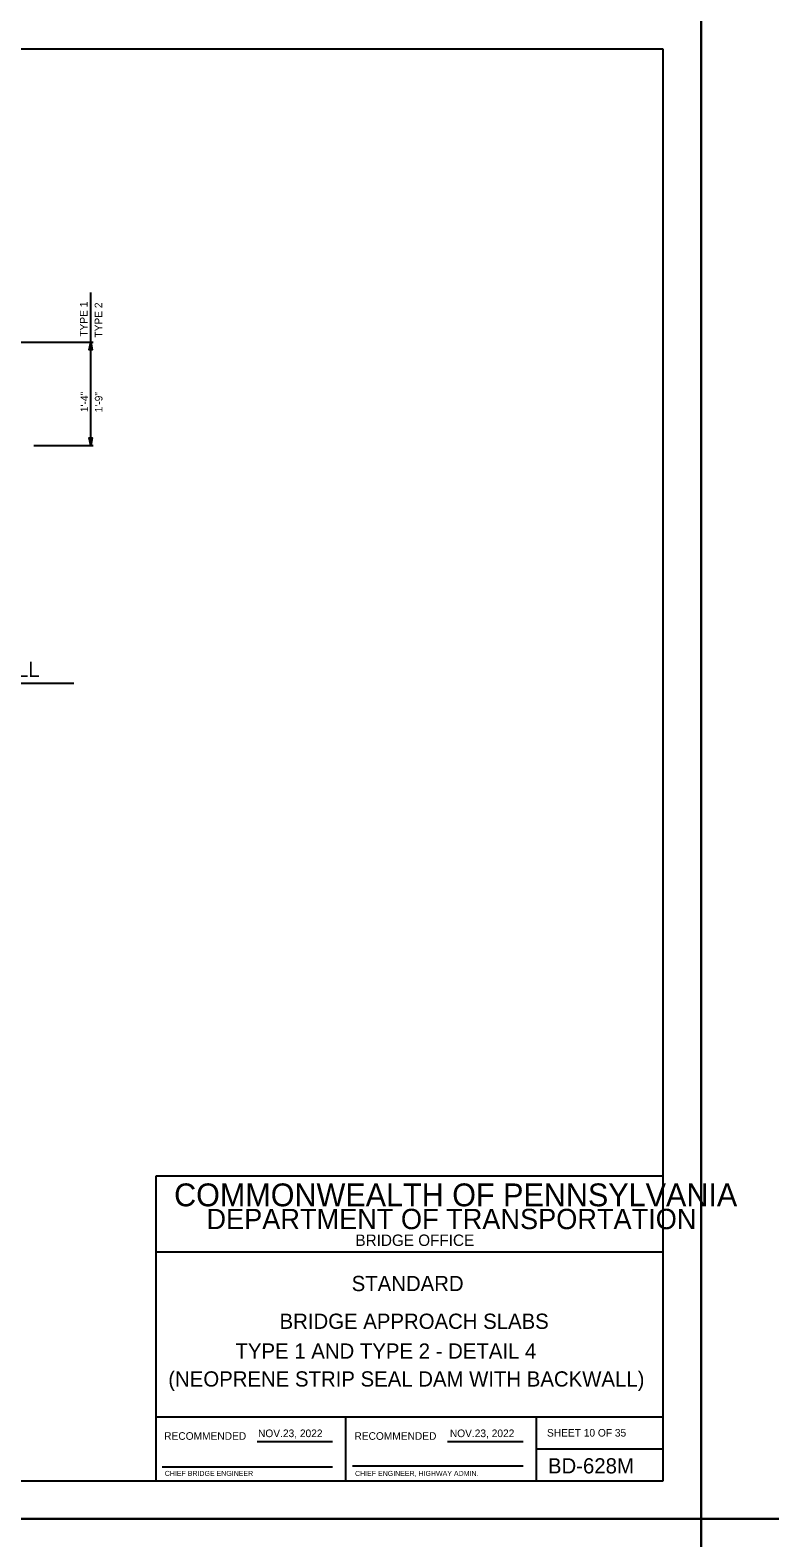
# Model space of a CAD drawing. Extents: x 636530 to 644067, y 294168 to 299122.
# Drawn here: x 640424 to 640716, y 297131 to 297725 of the extents above; entities that cross this region are included whole.
import ezdxf

# ---------------------------------------------------------------- set-up
doc = ezdxf.new("R2010")
doc.units = 0
for name, color, linetype in [('1', 7, 'Continuous'), ('DATES', 7, 'Continuous'), ('PLT-BNDY', 7, 'Continuous'), ('SIGNATORY TITLES', 7, 'Continuous')]:
    doc.layers.add(name, color=color, linetype=linetype)

msp = doc.modelspace()

# ---------------------------------------------------------------- linework, layer by layer
at = {"layer": '1'}
for p, q in [((640673.78, 297717.48), (639887.78, 297717.48)), ((640673.78, 297153.48), (640673.78, 297717.48)), ((640448.15, 297561.39), (640448.15, 297621.68)), ((640401.35, 297602.03), (640449.08, 297602.03)), ((640425.73, 297561.39), (640449.08, 297561.39)), ((640340.17, 297467.71), (640441.46, 297467.71)), ((640673.78, 297273.48), (640473.78, 297273.48)), ((640473.78, 297273.48), (640473.78, 297153.48)), ((640673.78, 297153.48), (640673.78, 297273.48)), ((640673.78, 297243.48), (640473.78, 297243.48)), ((640673.78, 297178.48), (640473.78, 297178.48)), ((640548.79, 297153.47), (640548.79, 297178.48)), ((640623.78, 297178.48), (640623.78, 297153.48)), ((640513.75, 297168.98), (640543.51, 297168.98)), ((640588.75, 297168.98), (640618.65, 297168.98)), ((640623.78, 297165.98), (640673.78, 297165.98)), ((640476.28, 297158.98), (640543.51, 297158.98)), ((640551.41, 297159.35), (640618.65, 297159.35)), ((639887.78, 297153.48), (640673.78, 297153.48)), ((640473.78, 297153.48), (640673.78, 297153.48))]:
    msp.add_line(p, q, dxfattribs=at)
for points in [[(640448.15, 297602.03), (640448.71, 297599.04), (640448.55, 297599.27), (640448.35, 297599.39), (640448.15, 297599.43), (640447.95, 297599.39), (640447.75, 297599.27), (640447.59, 297599.04), (640448.15, 297602.03), (640447.75, 297599.27), (640447.95, 297599.39), (640448.15, 297602.03), (640448.15, 297599.43), (640448.35, 297599.39), (640448.15, 297602.03), (640448.55, 297599.27)], [(640448.15, 297561.39), (640447.59, 297564.37), (640447.75, 297564.14), (640447.95, 297564.02), (640448.15, 297563.99), (640448.35, 297564.02), (640448.55, 297564.14), (640448.71, 297564.37), (640448.15, 297561.39), (640448.55, 297564.14), (640448.35, 297564.02), (640448.15, 297561.39), (640448.15, 297563.99), (640447.95, 297564.02), (640448.15, 297561.39), (640447.75, 297564.14)]]:
    msp.add_lwpolyline(points, dxfattribs=at)
at = {"layer": 'PLT-BNDY'}
for points in [[(639847.78, 297732.48), (640688.78, 297732.48), (640688.78, 297138.48), (639847.78, 297138.48)], [(640688.78, 297732.48), (641529.78, 297732.48), (641529.78, 297138.48), (640688.78, 297138.48)], [(639847.78, 297138.48), (640688.78, 297138.48), (640688.78, 296544.48), (639847.78, 296544.48)], [(640688.78, 297138.48), (641529.78, 297138.48), (641529.78, 296544.48), (640688.78, 296544.48)]]:
    msp.add_lwpolyline(points, close=True, dxfattribs=at)

# ---------------------------------------------------------------- texts
at = {"layer": '1'}
for s, p in [('TYPE 1', (640446.92, 297604.2)), ('TYPE 2', (640452.71, 297603.86)), ('1\'-4"', (640447.15, 297574.49)), ('1\'-9"', (640452.79, 297574.42))]:
    msp.add_text(s, height=3, rotation=90, dxfattribs=at).set_placement(p)
for s, height, p in [('OPTIONAL BACKWALL', 6, (640341.48, 297470.13)), ('COMMONWEALTH OF PENNSYLVANIA', 9, (640481.03, 297261.6)), ('DEPARTMENT OF TRANSPORTATION', 8.0002, (640493.78, 297252.6)), ('BRIDGE OFFICE', 4.5, (640552.53, 297245.98)), ('STANDARD', 6, (640551.03, 297228.18)), ('BRIDGE APPROACH SLABS', 6.0001, (640522.61, 297213.31)), ('TYPE 1 AND TYPE 2 - DETAIL 4', 6.0001, (640505.23, 297201.58)), ('(NEOPRENE STRIP SEAL DAM WITH BACKWALL)', 6.0001, (640478.75, 297190.58)), ('RECOMMENDED', 3.0002, (640477.12, 297169.6)), ('RECOMMENDED', 3.0002, (640552.12, 297169.6)), ('SHEET 10 OF 35', 3, (640628.04, 297170.86)), ('BD-628M', 6, (640628.41, 297156.35))]:
    msp.add_text(s, height=height, dxfattribs=at).set_placement(p)
at = {"layer": 'DATES'}
for p in [(640514.12, 297170.66), (640589.74, 297170.66)]:
    msp.add_text('NOV.23, 2022', height=3, dxfattribs=at).set_placement(p)
at = {"layer": 'SIGNATORY TITLES'}
for s, p in [('CHIEF BRIDGE ENGINEER', (640477.37, 297155.35)), ('CHIEF ENGINEER, HIGHWAY ADMIN.', (640552.37, 297155.35))]:
    msp.add_text(s, height=2, dxfattribs=at).set_placement(p)

doc.saveas('drawing.dxf')
